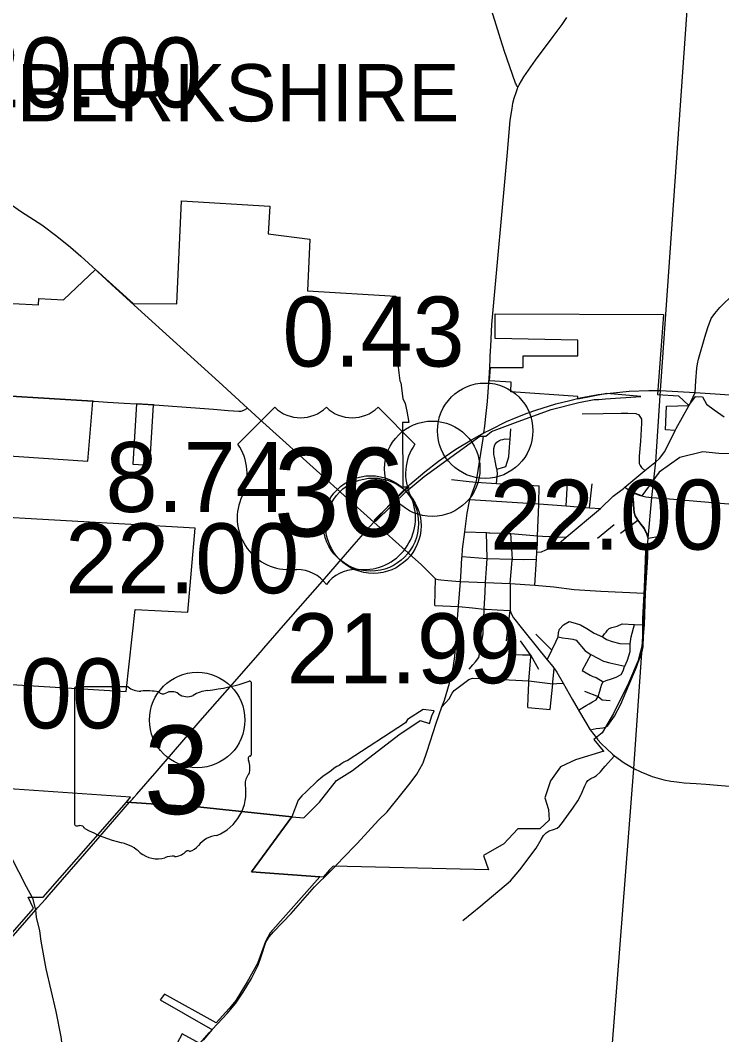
# Model space of a CAD drawing. Extents: x 1597222 to 1925846, y 496284 to 911751.
# Drawn here: x 1861137 to 1872161, y 810051 to 826002 of the extents above; entities that cross this region are included whole.
import ezdxf

# ---------------------------------------------------------------- set-up
doc = ezdxf.new("R2010")
doc.units = 0
for name, color, linetype in [('Default', 7, 'Continuous'), ('GM_X_City_Street', 7, 'Continuous'), ('GM_X_Corporation', 7, 'Continuous'), ('GM_X_County_Road', 7, 'Continuous'), ('GM_X_State_Route', 7, 'Continuous'), ('GM_X_State_Shield', 7, 'Continuous'), ('GM_X_Township', 7, 'Continuous'), ('GM_X_Township_Road', 7, 'Continuous'), ('GM_X_Township_Text', 7, 'Continuous'), ('GM_X_US_Route', 7, 'Continuous'), ('GM_X_US_Shield', 7, 'Continuous')]:
    doc.layers.add(name, color=color, linetype=linetype)

msp = doc.modelspace()

# ---------------------------------------------------------------- linework, layer by layer
at = {"layer": 'Default'}
for centre in [(1868443, 819548), (1867611, 818950), (1866645, 818090), (1866645, 818090), (1866685, 818054), (1863917, 814999)]:
    msp.add_circle(centre, 750, dxfattribs=at)
at = {"layer": 'GM_X_City_Street'}
for points in [[(1862296, 820012), (1862506, 819999)], [(1862770, 819982), (1862964, 819970), (1862980, 819969)], [(1863244, 819953), (1864174, 819889), (1864402, 819867), (1864570, 819853), (1864610, 819857), (1864649, 819871), (1864708, 819903)], [(1871110, 819046), (1871124, 819057), (1871182, 819113), (1871265, 819220), (1871428, 819552), (1871447, 819585), (1871645, 819941), (1871647, 819944), (1871670, 819986), (1871678, 820004)], [(1871428, 819552), (1871278, 819563), (1871294, 819932), (1871647, 819944)], [(1869969, 819812), (1870296, 819821), (1870580, 819825), (1870662, 819825)], [(1870662, 819825), (1870665, 819825), (1870686, 819825), (1870812, 819821), (1870858, 819797), (1870899, 819732), (1870898, 819669), (1870883, 819386), (1870863, 819146), (1870862, 819092), (1870864, 819034), (1870877, 818999), (1870902, 818968), (1870950, 818924)], [(1868627, 818944), (1868702, 818965), (1868767, 818983), (1868813, 819135), (1868824, 819291), (1868837, 819417), (1868848, 819578)], [(1868318, 818823), (1868408, 819390), (1868417, 819463)], [(1868619, 818717), (1868634, 818829), (1868636, 818865), (1868630, 818931), (1868627, 818944), (1868616, 818991), (1868603, 819050), (1868589, 819130), (1868581, 819174), (1868580, 819266), (1868596, 819326), (1868624, 819370), (1868657, 819390), (1868687, 819404), (1868723, 819412), (1868755, 819418), (1868837, 819417)], [(1870615, 818642), (1870639, 818661), (1870950, 818924), (1871110, 819046)], [(1867916, 818779), (1868190, 818751), (1868191, 818751)], [(1868078, 817555), (1868079, 817572), (1868088, 817688), (1868126, 817958), (1868161, 818253), (1868200, 818465), (1868301, 818741), (1868308, 818760), (1868318, 818823)], [(1868191, 818751), (1868250, 818745), (1868301, 818741), (1868619, 818717), (1868949, 818705), (1869292, 818679)], [(1868836, 817146), (1869223, 817120), (1869252, 817526), (1869257, 817637), (1869326, 817645), (1869394, 817673), (1869522, 817716), (1869565, 817745), (1869717, 817873), (1870254, 818326), (1870457, 818519), (1870615, 818642)], [(1869257, 817637), (1869264, 817763), (1869268, 817897), (1869284, 818388), (1869285, 818397), (1869292, 818679)], [(1869714, 818365), (1869739, 818731)], [(1870083, 818338), (1870123, 818713)], [(1870639, 818661), (1870705, 818615), (1870759, 818578), (1870769, 818573)], [(1868200, 818465), (1869285, 818397), (1869714, 818365), (1870083, 818338), (1870254, 818326)], [(1870569, 817936), (1870841, 818142)], [(1868126, 817958), (1868463, 817946), (1868499, 817944), (1868515, 817944)], [(1868465, 817382), (1868477, 817541), (1868463, 817946)], [(1868515, 817944), (1868765, 817935), (1868777, 817934)], [(1870211, 817860), (1870470, 818075)], [(1868777, 817934), (1868845, 817932), (1869268, 817897), (1869342, 817891), (1869717, 817873)], [(1868870, 817512), (1868872, 817530), (1868845, 817932)], [(1870997, 817576), (1871001, 817788)], [(1868056, 817177), (1868065, 817339), (1868078, 817555)], [(1868079, 817572), (1868477, 817541)], [(1868477, 817541), (1868865, 817530)], [(1868836, 817146), (1868870, 817512)], [(1868865, 817530), (1868872, 817530), (1869053, 817525), (1869252, 817526)], [(1868441, 817012), (1868448, 817163), (1868465, 817382)], [(1867651, 816799), (1867664, 817220)], [(1868026, 816789), (1868056, 817177)], [(1868420, 816588), (1868429, 816742), (1868441, 817012)], [(1869223, 817120), (1869523, 817094), (1869840, 817054), (1870261, 817024), (1870943, 816996), (1870961, 816995)], [(1867651, 816799), (1868026, 816783), (1868029, 816783)], [(1867945, 815848), (1867947, 815858), (1867966, 816000), (1868000, 816416), (1868012, 816665), (1868026, 816783), (1868026, 816789)], [(1868029, 816783), (1868245, 816761), (1868429, 816742), (1868459, 816741)], [(1868459, 816741), (1868634, 816731), (1868837, 816721)], [(1868776, 816244), (1868837, 816721)], [(1868193, 815800), (1868251, 815868), (1868290, 815913), (1868344, 815981), (1868375, 816154), (1868411, 816354), (1868414, 816482), (1868420, 816588)], [(1869420, 815948), (1869492, 816098), (1869556, 816230), (1869590, 816308), (1869593, 816374), (1869609, 816429), (1869672, 816496), (1869765, 816547)], [(1869765, 816547), (1869857, 816521), (1869939, 816498), (1870039, 816440), (1870157, 816365), (1870285, 816308), (1870295, 816304), (1870349, 816267), (1870437, 816233), (1870557, 816202), (1870723, 816195)], [(1870285, 816308), (1870321, 816354), (1870345, 816378), (1870368, 816410), (1870392, 816438), (1870436, 816453), (1870516, 816477), (1870596, 816514), (1870790, 816499), (1870933, 816495), (1870947, 816494)], [(1869492, 816098), (1869239, 816348)], [(1869910, 815156), (1870029, 815227), (1870080, 815254), (1870132, 815283), (1870188, 815314), (1870220, 815371), (1870244, 815454), (1870259, 815510), (1870275, 815562), (1870297, 815598), (1870343, 815622), (1870428, 815646), (1870502, 815675), (1870578, 815717), (1870611, 815773), (1870633, 815841), (1870636, 815847), (1870680, 815941), (1870721, 816079), (1870723, 816195), (1870740, 816306), (1870790, 816499)], [(1869157, 816021), (1869157, 816024), (1868996, 816244)], [(1869590, 816308), (1869656, 816290), (1869745, 816281), (1869819, 816271), (1869874, 816255), (1870015, 816089), (1870104, 816030), (1870115, 816022), (1870205, 815976), (1870301, 815925), (1870403, 815896), (1870636, 815847)], [(1868907, 816028), (1869031, 816023), (1869157, 816024), (1869282, 815797)], [(1870104, 816030), (1869966, 815778), (1870093, 815705), (1870133, 815683), (1870187, 815667), (1870297, 815598)], [(1869128, 815581), (1869129, 815613), (1869160, 815986), (1869157, 816021)], [(1867761, 815208), (1867805, 815310), (1867884, 815579), (1867924, 815749), (1867945, 815848)], [(1869509, 815593), (1869530, 815808)], [(1867761, 815208), (1867878, 815333), (1867925, 815423), (1867955, 815463), (1868186, 815638), (1868244, 815655), (1868405, 815651), (1869129, 815613), (1869506, 815569), (1869567, 815571), (1869669, 815577)], [(1869111, 815196), (1869119, 815352), (1869128, 815581)], [(1869464, 815163), (1869506, 815569), (1869509, 815593)], [(1870002, 815453), (1870220, 815371)], [(1870220, 815371), (1870280, 815316), (1870410, 815305)], [(1867464, 814315), (1867470, 814324), (1867530, 814508), (1867675, 814949), (1867761, 815208)], [(1869111, 815196), (1869464, 815163)], [(1866148, 812764), (1866195, 812814), (1866431, 813056), (1866765, 813427), (1866903, 813557), (1867120, 813823), (1867265, 814005), (1867368, 814147), (1867464, 814315)], [(1862504, 807234), (1862441, 807407), (1862377, 807590), (1862238, 807946), (1862134, 808217), (1862091, 808342), (1862056, 808446), (1862054, 808456), (1861975, 808879), (1861910, 809276), (1861885, 809449), (1861803, 809811), (1861778, 810016), (1861699, 810418), (1861546, 811089), (1861463, 811523), (1861444, 811686), (1861392, 811897), (1861379, 812013)]]:
    msp.add_lwpolyline(points, dxfattribs=at)
at = {"layer": 'GM_X_Corporation'}
for points in [[(1861021, 821551), (1861422, 821527), (1861430, 821628), (1861816, 821605), (1862321, 822084), (1862912, 821546), (1863596, 821544), (1863668, 823164), (1865058, 823080), (1865034, 822645), (1865687, 822560), (1865651, 821750), (1867041, 821665), (1867085, 821260), (1867068, 821136), (1867065, 820962), (1867060, 820821), (1867068, 820747), (1867072, 820594), (1867087, 820460), (1867100, 820333), (1867115, 820300), (1867151, 820053), (1867187, 819974), (1867212, 819855), (1867245, 819678), (1867145, 819678), (1867148, 818668), (1867246, 818668), (1867161, 818594), (1866699, 818140), (1866722, 818118), (1867219, 818607), (1867231, 818617), (1867484, 818828), (1868360, 819462), (1868454, 819464), (1868541, 819536), (1868921, 819679), (1869480, 819883), (1869917, 819994), (1870158, 820041), (1870228, 820041), (1870333, 820049), (1870889, 820088), (1870356, 820135), (1869899, 820044), (1869899, 820085), (1868844, 820159), (1868852, 820309), (1868513, 820332), (1868528, 820542), (1869039, 820542), (1869039, 820726), (1869899, 820726), (1869899, 820974), (1868600, 820997), (1868600, 821384), (1871245, 821376), (1871152, 820118), (1871483, 820096), (1871642, 819946), (1871748, 820085), (1871861, 820081), (1871921, 819965), (1872043, 819876), (1872199, 819766)], [(1860802, 819164), (1862199, 819069), (1862276, 820013), (1860906, 820099)], [(1872369, 819183), (1872118, 819190), (1871863, 819214), (1871502, 819125), (1871177, 818898), (1870906, 818525), (1870848, 818543), (1870767, 818577), (1870760, 818526), (1870768, 818476), (1870779, 818314), (1870786, 818263), (1870803, 818212), (1870841, 818142), (1870892, 818081), (1870941, 818016), (1870984, 817932), (1871003, 817857), (1871186, 817888), (1871257, 817859), (1870965, 817659), (1870940, 817085), (1870914, 816591), (1870918, 816409), (1870920, 816216), (1870850, 815933), (1870694, 815581), (1870461, 815102), (1870281, 814797), (1870152, 814693), (1870300, 814517), (1870310, 814507), (1869865, 814374), (1869626, 814263), (1869472, 814042), (1869383, 813776), (1869438, 813593), (1869447, 813422), (1869302, 813286), (1868954, 813287), (1868735, 813050), (1868415, 812867), (1868495, 812643), (1866054, 812701), (1865997, 812642), (1865896, 812527), (1865843, 812531), (1864768, 812610), (1865403, 813477), (1863975, 813629), (1862805, 813710), (1862871, 813787), (1860894, 813922)], [(1860996, 815560), (1862803, 815449), (1862941, 816737), (1863769, 816697), (1863883, 818014), (1860562, 818202)], [(1860529, 811110), (1861344, 812036), (1861260, 812216), (1861498, 812216), (1862805, 813710), (1863975, 813629), (1865403, 813477), (1864768, 812610), (1865843, 812531), (1865065, 811655), (1864989, 811518), (1864863, 811170), (1864701, 810884), (1864525, 810591), (1864418, 810465), (1864215, 810236), (1863402, 810688), (1863333, 810602), (1864120, 810151), (1864151, 810133), (1864012, 809966)], [(1863958, 809914), (1863680, 810064), (1863595, 809906)]]:
    msp.add_lwpolyline(points, dxfattribs=at)
for points in [[(1862906, 819024), (1863171, 819007), (1863230, 819954), (1862964, 819970)], [(1865403, 813477), (1865595, 813463), (1865838, 813709), (1866105, 814049), (1866357, 814208), (1867086, 814766), (1867421, 814993), (1867566, 814942), (1867606, 815063), (1867642, 815146), (1867470, 815167), (1867221, 815005), (1867191, 814953), (1866273, 814357), (1866252, 814350), (1866224, 814337), (1866188, 814318), (1866148, 814284), (1866111, 814270), (1866070, 814243), (1866027, 814208), (1865989, 814179), (1865937, 814144), (1865899, 814117), (1865853, 814081), (1865802, 814037), (1865749, 813986), (1865694, 813935), (1865628, 813870), (1865561, 813807), (1865503, 813738)]]:
    msp.add_lwpolyline(points, close=True, dxfattribs=at)
at = {"layer": 'GM_X_County_Road'}
for points in [[(1871742, 820151), (1871742, 820151), (1871754, 820333), (1871771, 820532), (1871780, 820600), (1871796, 820672), (1871893, 821017), (1871942, 821170), (1871996, 821311), (1872051, 821390), (1872132, 821486), (1872206, 821558), (1872281, 821630), (1872352, 821694), (1872457, 821804), (1872502, 821861), (1872537, 821910), (1872571, 821965), (1872610, 822031), (1872673, 822132), (1872724, 822198)], [(1860873, 820101), (1860906, 820099), (1862276, 820013), (1862296, 820012)], [(1871678, 820004), (1871742, 820151)], [(1862506, 819999), (1862509, 819999), (1862770, 819982)], [(1862980, 819969), (1863230, 819954), (1863244, 819953)], [(1871277, 818480), (1872206, 818406), (1875525, 818156), (1880663, 817814), (1881619, 818131), (1884362, 819111), (1887858, 818871), (1889457, 818761), (1891623, 818604), (1892346, 818560), (1895326, 818344), (1897532, 818224), (1897769, 818211), (1897801, 818204), (1897822, 818179)], [(1870769, 818573), (1870822, 818549), (1870854, 818540), (1870866, 818536)], [(1870866, 818536), (1870906, 818522), (1870968, 818509), (1871065, 818497), (1871277, 818480)], [(1861324, 812212), (1861236, 812378), (1860992, 812846), (1860828, 813174), (1860617, 813548), (1860476, 813746), (1860173, 814063), (1859848, 814400), (1859708, 814543), (1859640, 814615), (1859568, 814682), (1859482, 814748), (1859421, 814784), (1859356, 814815), (1859277, 814840), (1859165, 814861), (1858949, 814884), (1858745, 814899)], [(1866002, 812614), (1866066, 812677), (1866122, 812737), (1866148, 812764)], [(1864113, 810086), (1864158, 810136), (1864387, 810382), (1864526, 810545), (1864640, 810718), (1864769, 810937), (1864875, 811146), (1864930, 811298), (1864995, 811506), (1865050, 811588), (1865117, 811671), (1865392, 811956), (1865763, 812377), (1866002, 812614)], [(1861379, 812013), (1861332, 812198), (1861324, 812212)], [(1863902, 809854), (1863958, 809914), (1864113, 810086)]]:
    msp.add_lwpolyline(points, dxfattribs=at)
at = {"layer": 'GM_X_State_Route'}
for points in [[(1868532, 820875), (1868550, 821219), (1868792, 823921), (1868838, 824429), (1868865, 824617), (1868879, 824699), (1868899, 824776), (1868933, 824884), (1868958, 824946), (1868978, 824987), (1869049, 825113), (1869236, 825376), (1869514, 825748), (1869651, 825934), (1869725, 826044)], [(1868523, 820718), (1868532, 820875)], [(1868515, 820560), (1868520, 820663), (1868523, 820718)], [(1868423, 819513), (1868436, 819621), (1868455, 819771), (1868478, 820007), (1868509, 820452), (1868515, 820560)], [(1866588, 817993), (1866693, 818111)], [(1866693, 818111), (1867234, 817626), (1867256, 817606)], [(1866346, 817716), (1866565, 817968), (1866588, 817993)], [(1864967, 816131), (1865275, 816485), (1865884, 817183), (1866346, 817716)], [(1867256, 817606), (1867435, 817444), (1867478, 817401)], [(1867478, 817401), (1867625, 817254), (1867664, 817220), (1867706, 817207), (1867748, 817201), (1867855, 817194)], [(1867855, 817194), (1867983, 817185), (1868056, 817177)], [(1868056, 817177), (1868448, 817163), (1868836, 817146)], [(1868836, 817146), (1868837, 816776)], [(1868837, 816776), (1868837, 816721), (1868851, 816673), (1868887, 816606), (1869030, 816427), (1869071, 816377)], [(1869071, 816377), (1869420, 815948), (1869509, 815839), (1869530, 815808), (1869534, 815802)], [(1862967, 813834), (1863287, 814202), (1863966, 814984), (1864395, 815476), (1864911, 816067), (1864967, 816131)], [(1869534, 815802), (1869567, 815752), (1869669, 815577), (1869812, 815327), (1869906, 815164)], [(1869906, 815164), (1869910, 815156), (1870025, 814958), (1870094, 814847), (1870207, 814697)], [(1870207, 814697), (1870211, 814693), (1870271, 814626), (1870352, 814549), (1870443, 814463), (1870476, 814436), (1870628, 814325), (1870779, 814239), (1870889, 814182), (1871068, 814112), (1871253, 814061), (1871361, 814039), (1871455, 814026)], [(1871455, 814026), (1871491, 814021), (1871569, 814014), (1871759, 814000), (1871910, 813989), (1872340, 813955), (1872527, 813939), (1873053, 813896), (1874044, 813812), (1874182, 813797), (1874274, 813782), (1874381, 813759), (1874562, 813699), (1874700, 813634), (1874793, 813581), (1874892, 813523), (1878383, 811338), (1880549, 810005)], [(1862898, 813755), (1862922, 813783), (1862967, 813834)], [(1861588, 812249), (1862256, 813018), (1862855, 813706), (1862898, 813755)], [(1861414, 812052), (1861532, 812184), (1861588, 812249)], [(1860617, 811135), (1860632, 811151), (1860959, 811525), (1861379, 812013), (1861414, 812052)]]:
    msp.add_lwpolyline(points, dxfattribs=at)
at = {"layer": 'GM_X_State_Shield'}
for p, q in [((1864771, 814469), (1864771, 815574)), ((1864771, 814469), (1864771, 815574)), ((1861987, 815485), (1861987, 813372)), ((1861987, 815485), (1861987, 813372)), ((1862830, 815522), (1862014, 815522)), ((1862830, 815522), (1862014, 815522)), ((1864771, 814469), (1864771, 814469)), ((1864771, 814469), (1864771, 814469))]:
    msp.add_line(p, q, dxfattribs=at)
for centre, radius, start, end in [((1863779, 818403), 2953, 275.8445, 288.9065), ((1863779, 818403), 2953, 275.8445, 288.9065), ((1864740, 815579), 31, 351.8621, 97.738), ((1864740, 815579), 31, 351.8621, 97.738), ((1862019, 815490), 32.3, 98.1301, 188.1301), ((1862019, 815490), 32.3, 98.1301, 188.1301), ((1863024, 815767), 313, 231.6195, 271.1119), ((1863024, 815767), 313, 231.6195, 271.1119), ((1863128, 814335), 1123, 80.4867, 94.9883), ((1863128, 814335), 1123, 80.4867, 94.9883), ((1863383, 815501), 90.3, 219.7921, 297.1024), ((1863383, 815501), 90.3, 219.7921, 297.1024), ((1863515, 815257), 188, 54.4667, 119.1411), ((1863515, 815257), 188, 54.4667, 119.1411), ((1863757, 815592), 226, 233.8562, 294.8282), ((1863757, 815592), 226, 233.8562, 294.8282), ((1864156, 814876), 594, 97.3462, 120.7689), ((1864156, 814876), 594, 97.3462, 120.7689), ((1864738, 814464), 33.2, 289.6038, 7.7341), ((1864738, 814464), 33.2, 289.6038, 7.7341), ((1864764, 814388), 48, 107.944, 210.337), ((1864764, 814388), 48, 107.944, 210.337), ((1864459, 814248), 288, 340.033, 23.6496), ((1864459, 814248), 288, 340.033, 23.6496), ((1864882, 814006), 210, 136.8065, 186.9296), ((1864882, 814006), 210, 136.8065, 186.9296), ((1863945, 813865), 739, 292.3089, 8.9858), ((1863945, 813865), 739, 292.3089, 8.9858), ((1862019, 813368), 32.5, 171.9584, 258.3066), ((1862019, 813368), 32.5, 171.9584, 258.3066), ((1862024, 813584), 248, 267.339, 280.6039), ((1862024, 813584), 248, 267.339, 280.6039), ((1862075, 813250), 89.5, 29.7484, 93.2717), ((1862075, 813250), 89.5, 29.7484, 93.2717), ((1863205, 815149), 2132, 240.4129, 257.1985), ((1863205, 815149), 2132, 240.4129, 257.1985), ((1864256, 812779), 404, 94.4031, 142.5768), ((1864256, 812779), 404, 94.4031, 142.5768), ((1862570, 812423), 667, 47.1842, 75.836), ((1862570, 812423), 667, 47.1842, 75.836), ((1863744, 813167), 239, 282.8732, 323.2771), ((1863744, 813167), 239, 282.8732, 323.2771), ((1863291, 813240), 423, 230.7004, 286.2918), ((1863291, 813240), 423, 230.7004, 286.2918), ((1863536, 812509), 348, 85.6951, 111.2099), ((1863536, 812509), 348, 85.6951, 111.2099), ((1863567, 813081), 226, 268.777, 315.5493), ((1863567, 813081), 226, 268.777, 315.5493), ((1863771, 812877), 63.5, 65.7517, 132.6484), ((1863771, 812877), 63.5, 65.7517, 132.6484)]:
    msp.add_arc(centre, radius, start, end, dxfattribs=at)
at = {"layer": 'GM_X_Township'}
msp.add_lwpolyline([(1870309, 808163), (1870779, 814239), (1870903, 816053), (1870933, 816495), (1870943, 816996), (1871003, 817857), (1871065, 818497), (1871124, 819057), (1871199, 820179), (1871965, 831096), (1873866, 830983), (1874715, 830911), (1874782, 830900), (1876113, 830808), (1881808, 830417), (1885186, 830186), (1888609, 830001), (1895732, 829600), (1898513, 829466)], dxfattribs=at)
at = {"layer": 'GM_X_Township_Road'}
for points in [[(1868958, 824946), (1868944, 824965), (1868936, 824983), (1868928, 824995), (1868921, 825014), (1868744, 825529), (1868727, 825578), (1868711, 825628), (1868446, 826474), (1868431, 826520), (1868437, 826576), (1868642, 828861), (1868643, 828881), (1868674, 828959), (1868998, 829785), (1869005, 829803), (1868985, 829885), (1868641, 831251), (1868637, 831266), (1868631, 831302), (1868631, 831304)], [(1871001, 817788), (1871003, 817857), (1870979, 817935), (1870937, 818014), (1870874, 818099), (1870841, 818142), (1870803, 818212), (1870786, 818263), (1870779, 818314), (1870768, 818476), (1870760, 818526), (1870759, 818578)], [(1870844, 815892), (1870875, 815973), (1870903, 816053), (1870926, 816150), (1870932, 816316), (1870947, 816494), (1870961, 816995), (1870997, 817562), (1870997, 817576)], [(1870094, 814847), (1870189, 814864), (1870245, 814871), (1870293, 814877), (1870336, 814889), (1870372, 814914), (1870477, 815061), (1870573, 815247), (1870701, 815548), (1870821, 815832), (1870844, 815892)], [(1868090, 811845), (1868376, 812080), (1868841, 812471), (1868988, 812641), (1869243, 812986), (1869324, 813120), (1869362, 813182), (1869404, 813226), (1869447, 813255), (1869519, 813280), (1869574, 813300), (1869613, 813329), (1869643, 813365), (1869725, 813483), (1869823, 813611), (1869897, 813730), (1869945, 813815), (1869952, 813827), (1870008, 813965), (1870034, 814019), (1870058, 814049), (1870103, 814080), (1870160, 814108), (1870188, 814122), (1870258, 814187), (1870300, 814238), (1870327, 814273), (1870476, 814436)]]:
    msp.add_lwpolyline(points, dxfattribs=at)
at = {"layer": 'GM_X_US_Route'}
for points in [[(1857872, 824661), (1858002, 824603), (1858452, 824407), (1858634, 824327), (1858849, 824233), (1859315, 824029), (1859681, 823869), (1859988, 823723), (1860406, 823477), (1860588, 823365), (1860963, 823124), (1861157, 822990), (1861474, 822783), (1861713, 822608), (1861927, 822435), (1862088, 822291), (1862329, 822071), (1862359, 822043)], [(1862359, 822043), (1862416, 821990), (1862570, 821847), (1862984, 821471)], [(1871153, 820180), (1871199, 820179), (1871742, 820151), (1872137, 820124), (1875367, 819897), (1876072, 819853), (1876232, 819852), (1876406, 819857), (1876545, 819867), (1876727, 819890), (1876899, 819917), (1877009, 819941), (1877209, 819989), (1877624, 820113), (1878554, 820394), (1880687, 821035), (1883192, 821790)], [(1862984, 821471), (1864255, 820317), (1864708, 819903), (1864947, 819685), (1865843, 818874), (1866225, 818531)], [(1869772, 820024), (1869935, 820064), (1870218, 820115), (1870358, 820133), (1870708, 820169), (1871013, 820182), (1871153, 820180)], [(1868423, 819513), (1868530, 819569), (1868780, 819692), (1868932, 819756), (1869103, 819824), (1869240, 819873), (1869556, 819971), (1869772, 820024)], [(1867232, 818676), (1867261, 818703), (1867495, 818904), (1867708, 819068), (1867816, 819145), (1867983, 819256), (1868226, 819404), (1868324, 819459), (1868423, 819513)], [(1867046, 818494), (1867142, 818593), (1867232, 818676)], [(1866225, 818531), (1866693, 818111)], [(1866761, 818189), (1866781, 818212), (1866860, 818300), (1867046, 818494)], [(1866693, 818111), (1866761, 818189)]]:
    msp.add_lwpolyline(points, dxfattribs=at)
at = {"layer": 'GM_X_US_Shield'}
for p, q in [((1865135, 819917), (1864555, 819337)), ((1865135, 819917), (1864555, 819337)), ((1867339, 819337), (1866759, 819917)), ((1867339, 819337), (1866759, 819917)), ((1865367, 817365), (1865483, 817365)), ((1865367, 817365), (1865483, 817365)), ((1866411, 817365), (1866527, 817365)), ((1866411, 817365), (1866527, 817365))]:
    msp.add_line(p, q, dxfattribs=at)
for centre, radius, start, end in [((1865541, 820331), 580, 225.573, 314.427), ((1865541, 820331), 580, 225.573, 314.427), ((1866353, 820331), 580, 225.573, 314.427), ((1866353, 820331), 580, 225.573, 314.427), ((1863890, 818871), 812, 334.5471, 35.0009), ((1863890, 818871), 812, 334.5471, 35.0009), ((1868004, 818871), 812, 144.9991, 205.4529), ((1868004, 818871), 812, 144.9991, 205.4529), ((1865358, 818177), 812, 154.8319, 270.6383), ((1865358, 818177), 812, 154.8319, 270.6383), ((1866536, 818177), 812, 269.3617, 25.1681), ((1866536, 818177), 812, 269.3617, 25.1681), ((1865483, 816784), 580, 36.8699, 90), ((1865483, 816784), 580, 36.8699, 90), ((1866411, 816784), 580, 90, 143.1301), ((1866411, 816784), 580, 90, 143.1301)]:
    msp.add_arc(centre, radius, start, end, dxfattribs=at)

# ---------------------------------------------------------------- texts
at = {"layer": 'Default'}
for s, p in [('20.00', (1860313, 824632)), ('0.43', (1865257, 820557)), ('8.74', (1862476, 818270)), ('22.00', (1868516, 817679)), ('22.00', (1861842, 816992)), ('21.99', (1865324, 815577)), ('8.00', (1859903, 814868))]:
    msp.add_text(s, height=1100, dxfattribs=at).set_placement(p)
at = {"layer": 'GM_X_State_Shield'}
msp.add_text('3', height=1392, dxfattribs=at).set_placement((1863079, 813521))
msp.add_text('3', height=1392, dxfattribs=at).set_placement((1863079, 813521))
at = {"layer": 'GM_X_Township_Text'}
msp.add_text('BERKSHIRE', height=900, rotation=0, dxfattribs=at).set_placement((1861082, 824412))
at = {"layer": 'GM_X_US_Shield'}
msp.add_text('36', height=1392.2, dxfattribs=at).set_placement((1865120, 817887))
msp.add_text('36', height=1392.2, dxfattribs=at).set_placement((1865120, 817887))

doc.saveas('drawing.dxf')
